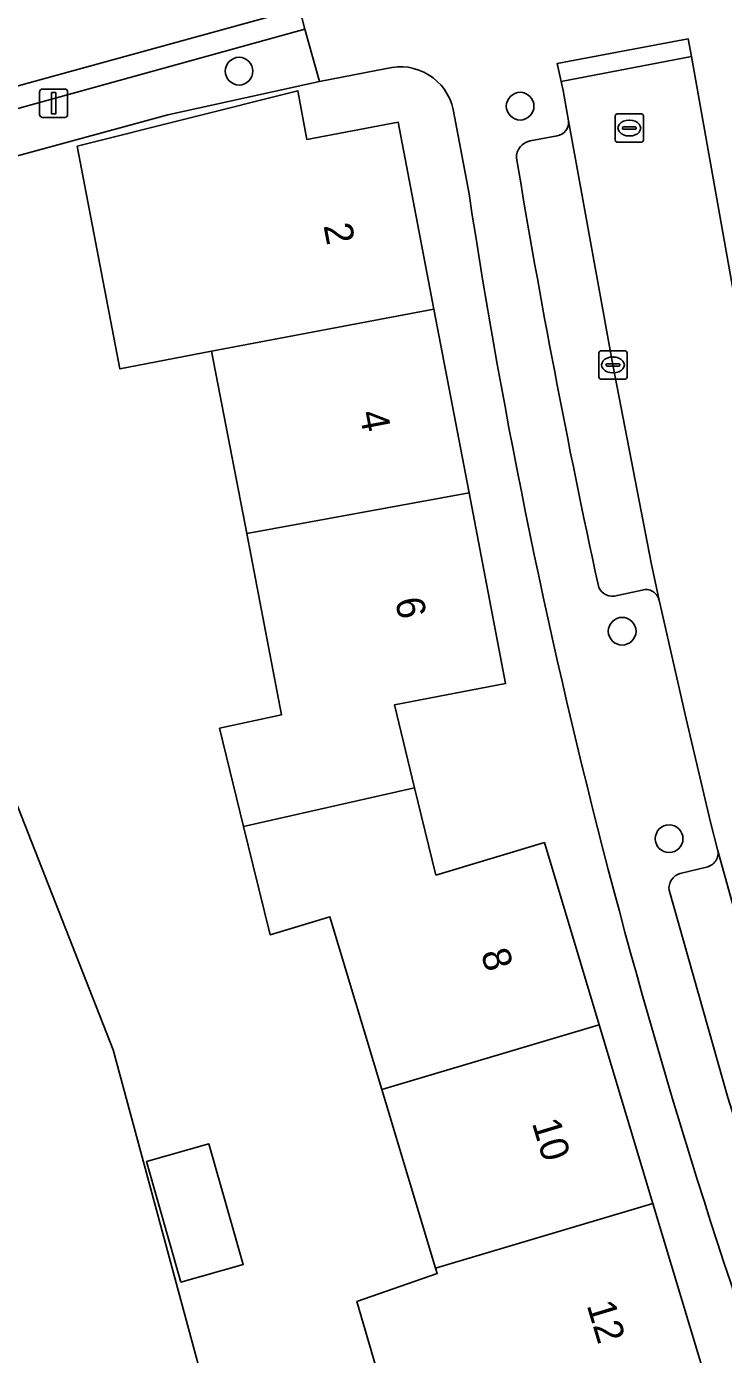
# Model space of a CAD drawing. Extents: x 159053 to 160042, y 380449 to 381423.
# Drawn here: x 159396.25 to 159420.86, y 380919.13 to 380966 of the extents above; entities that cross this region are included whole.
import ezdxf

# ---------------------------------------------------------------- set-up
doc = ezdxf.new("R2010")
doc.units = 0
for name, color, linetype in [('IMGEO_Boom', 7, 'Continuous'), ('IMGEO_Erf', 7, 'Continuous'), ('IMGEO_Groenvoorziening', 7, 'Continuous'), ('IMGEO_Hek', 7, 'Continuous'), ('IMGEO_Kolk', 7, 'Continuous'), ('IMGEO_Lichtmast', 7, 'Continuous'), ('IMGEO_Pand', 7, 'Continuous'), ('IMGEO_Pand_nummerreeks', 7, 'Continuous'), ('IMGEO_Parkeervlak_open', 7, 'Continuous'), ('IMGEO_Rijbaan_lokaal_open', 7, 'Continuous'), ('IMGEO_Rioolput', 7, 'Continuous'), ('IMGEO_Voetpad_open', 7, 'Continuous')]:
    doc.layers.add(name, color=color, linetype=linetype)

msp = doc.modelspace()

# ---------------------------------------------------------------- linework, layer by layer
at = {"layer": 'IMGEO_Boom'}
for centre in [(159403.754, 380964.429), (159413.68, 380963.194), (159417.283, 380944.658), (159418.941, 380937.333)]:
    msp.add_circle(centre, 0.489, dxfattribs=at)
at = {"layer": 'IMGEO_Erf'}
for points in [[(159408.965, 380964.525), (159406.59, 380964.068), (159401.237, 380962.888), (159388.835, 380959.508), (159387.783, 380959.221), (159399.303, 380929.877), (159412.172, 380882.306), (159415.898, 380867.448), (159416.608, 380864.597), (159416.656, 380864.403), (159417.452, 380863.784), (159418.791, 380864.086), (159429.053, 380866.431)], [(159409.474, 380915.644), (159407.916, 380920.993), (159410.751, 380921.987), (159410.696, 380922.171), (159408.796, 380928.486), (159406.964, 380934.576), (159404.853, 380933.938), (159404.254, 380936.376), (159403.913, 380937.763), (159403.062, 380941.231), (159405.255, 380941.709), (159404.022, 380948.11), (159402.782, 380954.543), (159399.542, 380953.918), (159398.04, 380961.776), (159405.826, 380963.737), (159406.151, 380962.017), (159409.373, 380962.626), (159410.636, 380956.033), (159411.879, 380949.539), (159413.168, 380942.808), (159409.24, 380942.056), (159409.953, 380939.13), (159410.704, 380936.047), (159414.534, 380937.199), (159416.47, 380930.766), (159418.369, 380924.458), (159420.347, 380917.887)], [(159411.874, 380960.098), (159411.314, 380963.08)]]:
    msp.add_lwpolyline(points, dxfattribs=at)
msp.add_lwpolyline([(159401.699, 380921.678), (159400.484, 380925.933), (159402.685, 380926.562), (159403.9, 380922.307)], close=True, dxfattribs=at)
for centre, radius, start, end in [((159409.444, 380962.672), 1.914, 12.3147, 104.4894), ((159643.326, 380995.404), 234.129, 188.67315, 200.59863)]:
    msp.add_arc(centre, radius, start, end, dxfattribs=at)
at = {"layer": 'IMGEO_Groenvoorziening'}
msp.add_lwpolyline([(159388.835, 380959.508), (159401.237, 380962.888), (159406.59, 380964.068), (159406.074, 380965.914), (159388.31, 380961)], close=True, dxfattribs=at)
for points in [[(159399.303, 380929.877), (159387.783, 380959.221), (159387.631, 380959.18), (159341.965, 380946.733), (159341.887, 380946.995), (159339.487, 380946.33), (159328.909, 380943.398), (159328.986, 380943.085), (159329.79, 380940.182), (159342.47, 380943.578), (159343.08, 380941.319), (159339.103, 380940.246), (159321.951, 380935.618), (159329.744, 380907.422), (159333.685, 380893.692)], [(159339.63, 380858.444), (159343.386, 380845.223), (159357.481, 380849.075), (159416.608, 380864.597), (159415.898, 380867.448), (159412.172, 380882.306), (159399.303, 380929.877)]]:
    msp.add_lwpolyline(points, dxfattribs=at)
at = {"layer": 'IMGEO_Hek'}
msp.add_lwpolyline([(159406.59, 380964.068), (159401.237, 380962.888), (159388.835, 380959.508)], dxfattribs=at)
at = {"layer": 'IMGEO_Kolk'}
for p, q in [((159416.458, 380953.633), (159416.458, 380954.485)), ((159416.533, 380954.559), (159417.385, 380954.559)), ((159416.946, 380954.339), (159416.971, 380954.339)), ((159417.459, 380954.485), (159417.459, 380953.633)), ((159416.717, 380954.053), (159416.717, 380954.065)), ((159417.155, 380954.016), (159416.757, 380954.016)), ((159416.76, 380954.102), (159417.158, 380954.102)), ((159417.201, 380954.065), (159417.201, 380954.053)), ((159417.385, 380953.559), (159416.533, 380953.559)), ((159416.969, 380953.779), (159416.944, 380953.779))]:
    msp.add_line(p, q, dxfattribs=at)
for points in [[(159416.458, 380953.633), (159416.458, 380954.485)], [(159416.533, 380954.559), (159417.385, 380954.559)], [(159417.459, 380954.485), (159417.459, 380953.633)], [(159417.385, 380953.559), (159416.533, 380953.559)]]:
    msp.add_lwpolyline(points, dxfattribs=at)
for centre, radius, start, end in [((159416.535, 380954.483), 0.0765, 91.552, 178.448), ((159416.535, 380954.483), 0.0765, 91.552, 178.448), ((159417.383, 380954.483), 0.0765, 1.552, 88.448), ((159417.383, 380954.483), 0.0765, 1.552, 88.448), ((159416.757, 380954.062), 0.0403, 85.8775, 175.7526), ((159416.754, 380954.052), 0.0366, 178.938, 274.7102), ((159417.158, 380954.059), 0.043, 264.8664, 352.4533), ((159417.162, 380954.064), 0.0386, 1.7309, 96.639), ((159416.535, 380953.635), 0.0765, 181.552, 268.448), ((159416.535, 380953.635), 0.0765, 181.552, 268.448), ((159417.383, 380953.635), 0.0765, 271.552, 358.448), ((159417.383, 380953.635), 0.0765, 271.552, 358.448)]:
    msp.add_arc(centre, radius, start, end, dxfattribs=at)
for centre, major_axis, ratio, start_param, end_param in [((159416.945, 380954.059), (-0.387, 0.002), 0.722429, 4.712389, 7.853982), ((159416.97, 380954.059), (-0.39, 0.002), 0.717154, 1.570796, 4.712389)]:
    msp.add_ellipse(centre, major_axis=major_axis, ratio=ratio, start_param=start_param, end_param=end_param, dxfattribs=at)
at = {"layer": 'IMGEO_Lichtmast'}
for p, q in [((159396.709, 380962.898), (159396.709, 380963.698)), ((159396.709, 380963.698), (159396.709, 380962.898)), ((159396.809, 380963.798), (159397.599, 380963.798)), ((159397.599, 380963.798), (159396.809, 380963.798)), ((159397.699, 380963.698), (159397.699, 380962.898)), ((159397.699, 380962.898), (159397.699, 380963.698)), ((159397.599, 380962.798), (159396.809, 380962.798)), ((159396.809, 380962.798), (159397.599, 380962.798))]:
    msp.add_line(p, q, dxfattribs=at)
msp.add_lwpolyline([(159397.129, 380963.673), (159397.279, 380963.673), (159397.279, 380962.923), (159397.129, 380962.923), (159397.129, 380963.673)], dxfattribs=at)
for centre, start, end in [((159396.809, 380963.698), 90, 180), ((159396.809, 380963.698), 90, 180), ((159397.599, 380963.698), 0, 90), ((159397.599, 380963.698), 360, 90), ((159396.809, 380962.898), 180, 270), ((159396.809, 380962.898), 180, 270), ((159397.599, 380962.898), 270, 0), ((159397.599, 380962.898), 270, 0)]:
    msp.add_arc(centre, 0.1, start, end, dxfattribs=at)
at = {"layer": 'IMGEO_Pand'}
for points in [[(159410.636, 380956.033), (159409.373, 380962.626), (159406.151, 380962.017), (159405.826, 380963.737), (159398.04, 380961.776), (159399.542, 380953.918), (159402.782, 380954.543)], [(159410.636, 380956.033), (159402.782, 380954.543), (159404.022, 380948.11), (159411.879, 380949.539)], [(159403.913, 380937.763), (159409.953, 380939.13), (159409.24, 380942.056), (159413.168, 380942.808), (159411.879, 380949.539), (159404.022, 380948.11), (159405.255, 380941.709), (159403.062, 380941.231)], [(159403.913, 380937.763), (159404.254, 380936.376), (159404.853, 380933.938), (159406.964, 380934.576), (159408.796, 380928.486), (159416.47, 380930.766), (159414.534, 380937.199), (159410.704, 380936.047), (159409.953, 380939.13)], [(159418.369, 380924.458), (159416.47, 380930.766), (159408.796, 380928.486), (159410.696, 380922.171)], [(159401.699, 380921.678), (159403.9, 380922.307), (159402.685, 380926.562), (159400.484, 380925.933)], [(159418.369, 380924.458), (159410.696, 380922.171), (159410.751, 380921.987), (159407.916, 380920.993), (159409.474, 380915.644), (159410.451, 380915.26), (159411.697, 380911.8), (159417.526, 380913.88), (159416.517, 380916.735), (159420.347, 380917.887)]]:
    msp.add_lwpolyline(points, close=True, dxfattribs=at)
at = {"layer": 'IMGEO_Parkeervlak_open'}
for points in [[(159418.584, 380945.758), (159418.32, 380947.01), (159416.956, 380954.059), (159415.828, 380960.289), (159415.388, 380962.676)], [(159414.982, 380962.15), (159414.03, 380961.966)], [(159417.003, 380945.894), (159417.988, 380946.109)], [(159425.318, 380921.388), (159423.308, 380927.58), (159422.516, 380930.212), (159420.654, 380936.951)], [(159420.257, 380936.332), (159419.329, 380936.105)], [(159418.94, 380935.516), (159421.017, 380928.2), (159423.101, 380921.648)]]:
    msp.add_lwpolyline(points, dxfattribs=at)
for centre, radius, start, end in [((159414.918, 380962.619), 0.473, 277.7512, 6.9223), ((159414.131, 380961.396), 0.579, 100.017, 183.8433), ((159719.755, 381012.09), 310.376, 189.40753, 192.23731), ((159416.937, 380946.407), 0.517, 191.723, 277.2774), ((159418.124, 380945.659), 0.47, 12.1855, 106.8246), ((159420.167, 380936.827), 0.503, 280.3152, 14.3361), ((159419.471, 380935.588), 0.536, 105.3424, 187.7728)]:
    msp.add_arc(centre, radius, start, end, dxfattribs=at)
at = {"layer": 'IMGEO_Rijbaan_lokaal_open'}
msp.add_lwpolyline([(159411.991, 380968.337), (159420.412, 380970.666), (159424.234, 380971.723), (159430.149, 380973.358), (159428.84, 380978.256), (159427.679, 380977.936), (159407.199, 380972.295), (159388.428, 380967.108), (159370.309, 380963.188), (159371.327, 380958.167), (159387.418, 380961.568), (159405.884, 380966.636), (159407.297, 380967.024)], close=True, dxfattribs=at)
msp.add_lwpolyline([(159423.957, 380943.077), (159422.519, 380949.866), (159421.546, 380954.773), (159419.726, 380964.951), (159415.125, 380964.07), (159415.195, 380963.744), (159415.388, 380962.676), (159415.828, 380960.289), (159416.956, 380954.059), (159418.32, 380947.01), (159418.584, 380945.758), (159419.538, 380941.564), (159420.406, 380937.922), (159420.654, 380936.951), (159422.516, 380930.212), (159426.938, 380931.641)], dxfattribs=at)
at = {"layer": 'IMGEO_Rioolput'}
for p, q in [((159417.035, 380961.995), (159417.035, 380962.847)), ((159417.11, 380962.921), (159417.962, 380962.921)), ((159418.036, 380962.847), (159418.036, 380961.995)), ((159417.294, 380962.415), (159417.294, 380962.427)), ((159417.732, 380962.378), (159417.334, 380962.378)), ((159417.337, 380962.464), (159417.735, 380962.464)), ((159417.523, 380962.701), (159417.548, 380962.701)), ((159417.778, 380962.427), (159417.778, 380962.415)), ((159417.962, 380961.921), (159417.11, 380961.921)), ((159417.546, 380962.141), (159417.521, 380962.141))]:
    msp.add_line(p, q, dxfattribs=at)
for points in [[(159417.035, 380961.995), (159417.035, 380962.847)], [(159417.11, 380962.921), (159417.962, 380962.921)], [(159418.036, 380962.847), (159418.036, 380961.995)], [(159417.962, 380961.921), (159417.11, 380961.921)]]:
    msp.add_lwpolyline(points, dxfattribs=at)
for centre, radius, start, end in [((159417.112, 380962.845), 0.0765, 91.552, 178.448), ((159417.112, 380962.845), 0.0765, 91.552, 178.448), ((159417.96, 380962.845), 0.0765, 1.552, 88.448), ((159417.96, 380962.845), 0.0765, 1.552, 88.448), ((159417.334, 380962.424), 0.0403, 85.8775, 175.7526), ((159417.331, 380962.414), 0.0366, 178.938, 274.7102), ((159417.735, 380962.421), 0.043, 264.8664, 352.4533), ((159417.739, 380962.426), 0.0386, 1.7309, 96.639), ((159417.112, 380961.997), 0.0765, 181.552, 268.448), ((159417.112, 380961.997), 0.0765, 181.552, 268.448), ((159417.96, 380961.997), 0.0765, 271.552, 358.448), ((159417.96, 380961.997), 0.0765, 271.552, 358.448)]:
    msp.add_arc(centre, radius, start, end, dxfattribs=at)
for centre, major_axis, ratio, start_param, end_param in [((159417.522, 380962.421), (-0.387, 0.002), 0.722429, 4.712389, 7.853982), ((159417.547, 380962.421), (-0.39, 0.002), 0.717154, 1.570796, 4.712389)]:
    msp.add_ellipse(centre, major_axis=major_axis, ratio=ratio, start_param=start_param, end_param=end_param, dxfattribs=at)
at = {"layer": 'IMGEO_Voetpad_open'}
for points in [[(159422.944, 380968.402), (159424.993, 380968.961), (159424.414, 380971), (159424.234, 380971.723), (159420.412, 380970.666), (159420.689, 380969.664), (159412.268, 380967.335), (159411.991, 380968.337), (159407.297, 380967.024), (159405.884, 380966.636), (159406.074, 380965.914), (159406.59, 380964.068), (159408.965, 380964.525)], [(159338.456, 380950.454), (159387.057, 380960.735), (159388.31, 380961), (159406.074, 380965.914), (159405.884, 380966.636), (159387.418, 380961.568), (159371.327, 380958.167), (159368.653, 380957.602), (159365.297, 380956.893), (159346.137, 380952.833), (159329.58, 380949.342), (159325.526, 380948.22)], [(159415.195, 380963.744), (159415.125, 380964.07), (159414.99, 380964.703), (159417.293, 380965.134), (159419.615, 380965.569), (159419.726, 380964.951), (159421.546, 380954.773), (159422.519, 380949.866), (159423.957, 380943.077)], [(159415.388, 380962.676), (159415.195, 380963.744)], [(159411.314, 380963.08), (159411.874, 380960.098)], [(159414.03, 380961.966), (159414.982, 380962.15)], [(159417.988, 380946.109), (159417.003, 380945.894)], [(159420.654, 380936.951), (159420.406, 380937.922), (159419.538, 380941.564), (159418.584, 380945.758)], [(159419.329, 380936.105), (159420.257, 380936.332)], [(159423.101, 380921.648), (159421.017, 380928.2), (159418.94, 380935.516)]]:
    msp.add_lwpolyline(points, dxfattribs=at)
msp.add_lwpolyline([(159415.125, 380964.07), (159419.726, 380964.951), (159419.615, 380965.569), (159417.293, 380965.134), (159414.99, 380964.703)], close=True, dxfattribs=at)
for centre, radius, start, end in [((159409.444, 380962.672), 1.914, 12.3147, 104.4894), ((159414.918, 380962.619), 0.473, 277.7512, 6.9223), ((159414.131, 380961.396), 0.579, 100.017, 183.8433), ((159719.755, 381012.09), 310.376, 189.40753, 192.23731), ((159643.326, 380995.404), 234.129, 188.67315, 200.59863), ((159416.937, 380946.407), 0.517, 191.723, 277.2774), ((159418.124, 380945.659), 0.47, 12.1855, 106.8246), ((159420.167, 380936.827), 0.503, 280.3152, 14.3361), ((159419.471, 380935.588), 0.536, 105.3424, 187.7728)]:
    msp.add_arc(centre, radius, start, end, dxfattribs=at)

# ---------------------------------------------------------------- texts
at = {"layer": 'IMGEO_Pand_nummerreeks'}
for s, rotation, p in [('2', 280.8405, (159406.732, 380958.979)), ('4', 280.8405, (159407.997, 380952.371)), ('6', 280.8405, (159409.262, 380945.765)), ('8', 286.752, (159412.284, 380933.294)), ('10', 286.752, (159414.089, 380927.299)), ('12', 286.752, (159416.024, 380920.868))]:
    msp.add_text(s, height=1, rotation=rotation, dxfattribs=at).set_placement(p)

doc.saveas('drawing.dxf')
